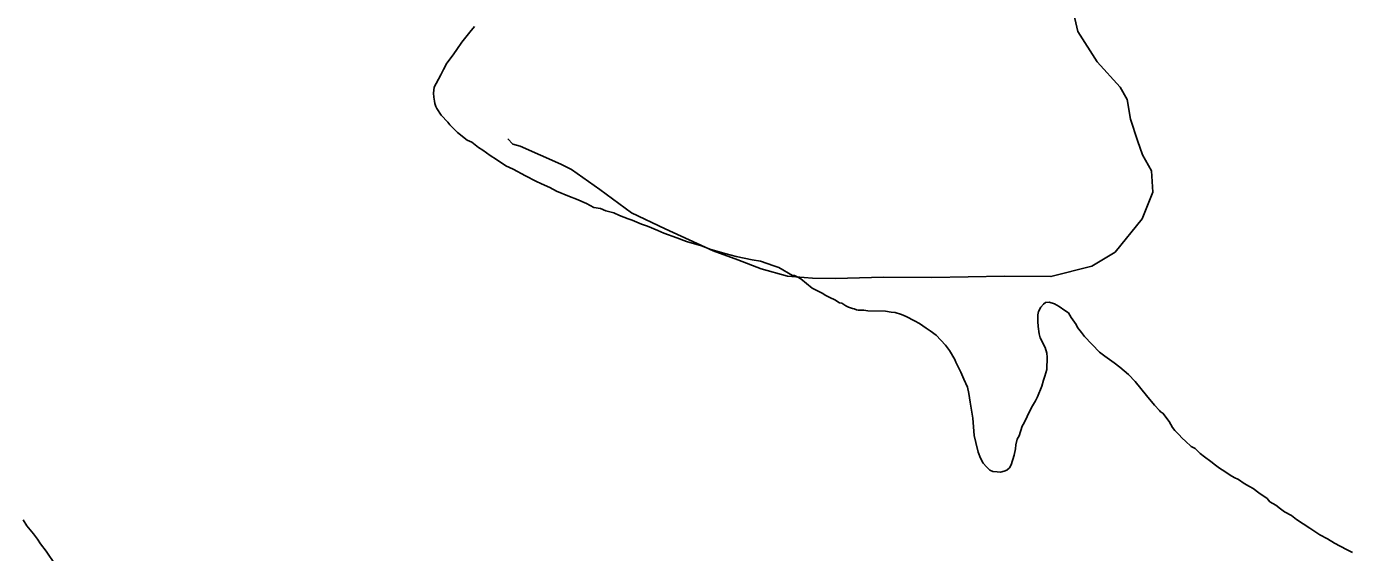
# Model space of a CAD drawing. Extents: x 3271442 to 3309282, y 752266 to 777610.
# Drawn here: x 3303830 to 3305670, y 760684 to 761415 of the extents above; entities that cross this region are included whole.
import ezdxf

# ---------------------------------------------------------------- set-up
doc = ezdxf.new("R2010")
doc.units = 0
doc.layers.add('V-SITE-VEGE', color=7, linetype='Continuous')
doc.layers.add('V-TOPO-SHOR', color=7, linetype='Continuous')

msp = doc.modelspace()

# ---------------------------------------------------------------- linework, layer by layer
at = {"layer": 'V-SITE-VEGE'}
for p, q in [((3304433.8, 761392.9), (3304444.8, 761407.2)), ((3304444.8, 761407.2), (3304451.6, 761414.9)), ((3304422.8, 761377), (3304426.8, 761383)), ((3304426.8, 761383), (3304433.8, 761392.9)), ((3304408.3, 761355), (3304413, 761363.8)), ((3304413, 761363.8), (3304416.4, 761368.2)), ((3304416.4, 761368.2), (3304422.8, 761377)), ((3304398.3, 761335.6), (3304404.8, 761347.8)), ((3304404.8, 761347.8), (3304408.3, 761355)), ((3304394.7, 761322.3), (3304395.4, 761330.7)), ((3304395.4, 761330.7), (3304398.3, 761335.6)), ((3304395.1, 761316.7), (3304394.7, 761322.3)), ((3304396.1, 761311.1), (3304395.1, 761316.7)), ((3304396.5, 761307.7), (3304396.1, 761311.1)), ((3304397.6, 761303.8), (3304396.5, 761307.7)), ((3304399.2, 761301), (3304397.6, 761303.8)), ((3304405.1, 761291.9), (3304399.2, 761301)), ((3304414.4, 761282.2), (3304405.1, 761291.9)), ((3304417.1, 761278.2), (3304414.4, 761282.2)), ((3304421.5, 761274.2), (3304417.1, 761278.2)), ((3304428, 761267.8), (3304421.5, 761274.2)), ((3304441.2, 761256.9), (3304428, 761267.8)), ((3304447.8, 761254), (3304441.2, 761256.9)), ((3304457.1, 761247), (3304447.8, 761254)), ((3304463.2, 761243), (3304457.1, 761247)), ((3304473.1, 761235.5), (3304463.2, 761243)), ((3304481.9, 761230.2), (3304473.1, 761235.5)), ((3304495.1, 761221.5), (3304481.9, 761230.2)), ((3304505.1, 761216.8), (3304495.1, 761221.5)), ((3304522.2, 761207.5), (3304505.1, 761216.8)), ((3304536.7, 761200.1), (3304522.2, 761207.5)), ((3304544.3, 761196.3), (3304536.7, 761200.1)), ((3304555.9, 761191), (3304544.3, 761196.3)), ((3304565.3, 761186.3), (3304555.9, 761191)), ((3304583.5, 761178.6), (3304565.3, 761186.3)), ((3304592.9, 761175), (3304583.5, 761178.6)), ((3304606.8, 761169.1), (3304592.9, 761175)), ((3304617.3, 761163.3), (3304606.8, 761169.1)), ((3304626.2, 761161.9), (3304617.3, 761163.3)), ((3304633.9, 761159), (3304626.2, 761161.9)), ((3304645, 761155.9), (3304633.9, 761159)), ((3304652.8, 761152.4), (3304645, 761155.9)), ((3304665, 761147.6), (3304652.8, 761152.4)), ((3304670.5, 761145.8), (3304665, 761147.6)), ((3304683.2, 761140.5), (3304670.5, 761145.8)), ((3304691.5, 761137.5), (3304683.2, 761140.5)), ((3304705.9, 761131.5), (3304691.5, 761137.5)), ((3304714.2, 761128), (3304705.9, 761131.5)), ((3304732.5, 761121.4), (3304714.2, 761128)), ((3304745.8, 761116), (3304732.5, 761121.4)), ((3304766.4, 761110), (3304745.8, 761116)), ((3304779.7, 761105.2), (3304766.4, 761110)), ((3304800.7, 761099.1), (3304779.7, 761105.2)), ((3304814.6, 761095.4), (3304800.7, 761099.1)), ((3304836.9, 761090.9), (3304814.6, 761095.4)), ((3304848.6, 761089), (3304836.9, 761090.9)), ((3304866.9, 761082.4), (3304848.6, 761089)), ((3304874.1, 761080), (3304866.9, 761082.4)), ((3304892.8, 761068.9), (3304874.1, 761080)), ((3304895.6, 761068.9), (3304892.8, 761068.9)), ((3304899.5, 761067.1), (3304895.6, 761068.9)), ((3304904.4, 761064.2), (3304899.5, 761067.1)), ((3304920.4, 761051.5), (3304904.4, 761064.2)), ((3304934.2, 761044.5), (3304920.4, 761051.5)), ((3304939.1, 761041), (3304934.2, 761044.5)), ((3304944.6, 761038.6), (3304939.1, 761041)), ((3304951.8, 761035.1), (3304944.6, 761038.6)), ((3304957.9, 761031), (3304951.8, 761035.1)), ((3305249.1, 761031.9), (3305244.1, 761031.5)), ((3305256.4, 761029.5), (3305249.1, 761031.9)), ((3304961.2, 761030.4), (3304957.9, 761031)), ((3304966.7, 761026.9), (3304961.2, 761030.4)), ((3304970.6, 761025.2), (3304966.7, 761026.9)), ((3304976.1, 761023.3), (3304970.6, 761025.2)), ((3304978.4, 761022.7), (3304976.1, 761023.3)), ((3304981.7, 761021.5), (3304978.4, 761022.7)), ((3304983.9, 761020.9), (3304981.7, 761021.5)), ((3304991.7, 761020.7), (3304983.9, 761020.9)), ((3304997.3, 761020), (3304991.7, 761020.7)), ((3305021.9, 761019.5), (3304997.3, 761020)), ((3305029.7, 761018.2), (3305021.9, 761019.5)), ((3305035.3, 761017.5), (3305029.7, 761018.2)), ((3305044.1, 761015), (3305035.3, 761017.5)), ((3305050.8, 761012.1), (3305044.1, 761015)), ((3305233.6, 761014.4), (3305233.4, 761004.9)), ((3305234.3, 761018.9), (3305233.6, 761014.4)), ((3305237.8, 761024.9), (3305234.3, 761018.9)), ((3305241.3, 761029.3), (3305237.8, 761024.9)), ((3305244.1, 761031.5), (3305241.3, 761029.3)), ((3305263, 761026), (3305256.4, 761029.5)), ((3305270.7, 761020.2), (3305263, 761026)), ((3305276.2, 761017.3), (3305270.7, 761020.2)), ((3305279.9, 761010.5), (3305276.2, 761017.3)), ((3305062.4, 761006.2), (3305050.8, 761012.1)), ((3305069, 761002.1), (3305062.4, 761006.2)), ((3305078.3, 760995.7), (3305069, 761002.1)), ((3305083.8, 760992.3), (3305078.3, 760995.7)), ((3305233.4, 761004.9), (3305233.8, 760998.2)), ((3305233.8, 760998.2), (3305235.2, 760988.1)), ((3305286.4, 761000.8), (3305279.9, 761010.5)), ((3305288.6, 760996.9), (3305286.4, 761000.8)), ((3305294, 760990), (3305288.6, 760996.9)), ((3305092.1, 760985.9), (3305083.8, 760992.3)), ((3305105.2, 760972.2), (3305092.1, 760985.9)), ((3305235.2, 760988.1), (3305236.8, 760982.5)), ((3305236.8, 760982.5), (3305243.7, 760968.9)), ((3305298.3, 760984.3), (3305294, 760990)), ((3305319, 760962.6), (3305298.3, 760984.3)), ((3305110.6, 760964.8), (3305105.2, 760972.2)), ((3305118.1, 760952.3), (3305110.6, 760964.8)), ((3305243.7, 760968.9), (3305245.8, 760961)), ((3305245.8, 760961), (3305246.2, 760955.4)), ((3305326.2, 760956.8), (3305319, 760962.6)), ((3305119.7, 760948.4), (3305118.1, 760952.3)), ((3305126.6, 760934.8), (3305119.7, 760948.4)), ((3305246.2, 760955.4), (3305245.8, 760938.6)), ((3305339.4, 760947.6), (3305326.2, 760956.8)), ((3305347.1, 760941.8), (3305339.4, 760947.6)), ((3305359.1, 760931.5), (3305347.1, 760941.8)), ((3305130.9, 760925.2), (3305126.6, 760934.8)), ((3305135.6, 760913.9), (3305130.9, 760925.2)), ((3305241.5, 760923.7), (3305239.1, 760915.3)), ((3305243.3, 760929.2), (3305241.5, 760923.7)), ((3305245.8, 760938.6), (3305243.3, 760929.2)), ((3305368.4, 760921.7), (3305359.1, 760931.5)), ((3305384.1, 760902.4), (3305368.4, 760921.7)), ((3305137.7, 760904.9), (3305135.6, 760913.9)), ((3305139.6, 760893.1), (3305137.7, 760904.9)), ((3305239.1, 760915.3), (3305233.1, 760900.4)), ((3305143, 760870.7), (3305139.6, 760893.1)), ((3305224.4, 760885.5), (3305218.5, 760873.3)), ((3305230.2, 760894.9), (3305224.4, 760885.5)), ((3305233.1, 760900.4), (3305230.2, 760894.9)), ((3305395.5, 760888.7), (3305384.1, 760902.4)), ((3305402.1, 760881.3), (3305395.5, 760888.7)), ((3305145.2, 760846.6), (3305143, 760870.7)), ((3305218.5, 760873.3), (3305214.4, 760864.5)), ((3305403.7, 760879.5), (3305402.1, 760881.3)), ((3305407, 760877.8), (3305403.7, 760879.5)), ((3305415.7, 760866.4), (3305407, 760877.8)), ((3305420.5, 760857.9), (3305415.7, 760866.4)), ((3305211.5, 760859.5), (3305207.3, 760846.2)), ((3305214.4, 760864.5), (3305211.5, 760859.5)), ((3305423.8, 760853.9), (3305420.5, 760857.9)), ((3305429.2, 760848.2), (3305423.8, 760853.9)), ((3305433.6, 760843), (3305429.2, 760848.2)), ((3305147.2, 760837), (3305145.2, 760846.6)), ((3305150.8, 760823.5), (3305147.2, 760837)), ((3305203.1, 760834), (3305202.4, 760828.4)), ((3305204.9, 760841.8), (3305203.1, 760834)), ((3305207.3, 760846.2), (3305204.9, 760841.8)), ((3305438.5, 760839), (3305433.6, 760843)), ((3305446.2, 760831.6), (3305438.5, 760839)), ((3305451.7, 760828.6), (3305446.2, 760831.6)), ((3305154, 760815.1), (3305150.8, 760823.5)), ((3305157.7, 760808.3), (3305154, 760815.1)), ((3305200.5, 760819.5), (3305196.2, 760806.2)), ((3305202.4, 760828.4), (3305200.5, 760819.5)), ((3305458.8, 760821.8), (3305451.7, 760828.6)), ((3305464.8, 760817.1), (3305458.8, 760821.8)), ((3305473.6, 760810.8), (3305464.8, 760817.1)), ((3305480.2, 760805.6), (3305473.6, 760810.8)), ((3305162.1, 760803.1), (3305157.7, 760808.3)), ((3305167, 760798.5), (3305162.1, 760803.1)), ((3305170.9, 760796.8), (3305167, 760798.5)), ((3305177, 760796.1), (3305170.9, 760796.8)), ((3305181.5, 760796), (3305177, 760796.1)), ((3305186.5, 760797), (3305181.5, 760796)), ((3305190.5, 760798.5), (3305186.5, 760797)), ((3305193.9, 760801.8), (3305190.5, 760798.5)), ((3305196.2, 760806.2), (3305193.9, 760801.8)), ((3305485.7, 760801.6), (3305480.2, 760805.6)), ((3305492.8, 760796.9), (3305485.7, 760801.6)), ((3305500.5, 760791.7), (3305492.8, 760796.9)), ((3305506.1, 760788.2), (3305500.5, 760791.7)), ((3305512.1, 760785.8), (3305506.1, 760788.2)), ((3305519.8, 760780.1), (3305512.1, 760785.8)), ((3305527, 760776), (3305519.8, 760780.1)), ((3305532.5, 760773), (3305527, 760776)), ((3305540.2, 760767.3), (3305532.5, 760773)), ((3305551.8, 760759.2), (3305540.2, 760767.3)), ((3305555.6, 760754.6), (3305551.8, 760759.2)), ((3305563.8, 760749.9), (3305555.6, 760754.6)), ((3305570.4, 760744.8), (3305563.8, 760749.9)), ((3305575.9, 760740.7), (3305570.4, 760744.8)), ((3305585.3, 760735.5), (3305575.9, 760740.7)), ((3303824.9, 760729.5), (3303830.3, 760721.5)), ((3303830.3, 760721.5), (3303839.5, 760710.1)), ((3305592.4, 760730.2), (3305585.3, 760735.5)), ((3305611.1, 760718.1), (3305592.4, 760730.2)), ((3303839.5, 760710.1), (3303845, 760702.7)), ((3303845, 760702.7), (3303849.3, 760696.5)), ((3305624.9, 760708.8), (3305611.1, 760718.1)), ((3305635.4, 760703), (3305624.9, 760708.8)), ((3305645.3, 760697.1), (3305635.4, 760703)), ((3303849.3, 760696.5), (3303856.9, 760686.2)), ((3303856.9, 760686.2), (3303869.3, 760667.5)), ((3305661.9, 760688.3), (3305645.3, 760697.1)), ((3305670.2, 760684.2), (3305661.9, 760688.3))]:
    msp.add_line(p, q, dxfattribs=at)
at = {"layer": 'V-TOPO-SHOR'}
msp.add_lwpolyline([(3305279.3, 761449.9), (3305288.9, 761407.8), (3305315.7, 761365.6), (3305347.5, 761330.8), (3305357.2, 761313.5), (3305361.9, 761286.3), (3305371.6, 761256.6), (3305378.8, 761236.7), (3305391, 761214.4), (3305393.2, 761184.8), (3305378.1, 761147.9), (3305340.7, 761101.3), (3305308.4, 761081.8), (3305251.5, 761067.4), (3305187.3, 761068), (3305086.1, 761066.3), (3305019.4, 761066.9), (3304952.7, 761065), (3304920.7, 761065.2), (3304886.1, 761068), (3304849.2, 761078.2), (3304817.2, 761090.8), (3304782.7, 761103.4), (3304738.4, 761123.5), (3304716.3, 761133.6), (3304669.6, 761156.2), (3304625.4, 761188.6), (3304586.1, 761216.1), (3304571.4, 761223.6), (3304514.8, 761248.8), (3304504.9, 761251.3), (3304497.6, 761258.8)], dxfattribs=at)

doc.saveas('drawing.dxf')
